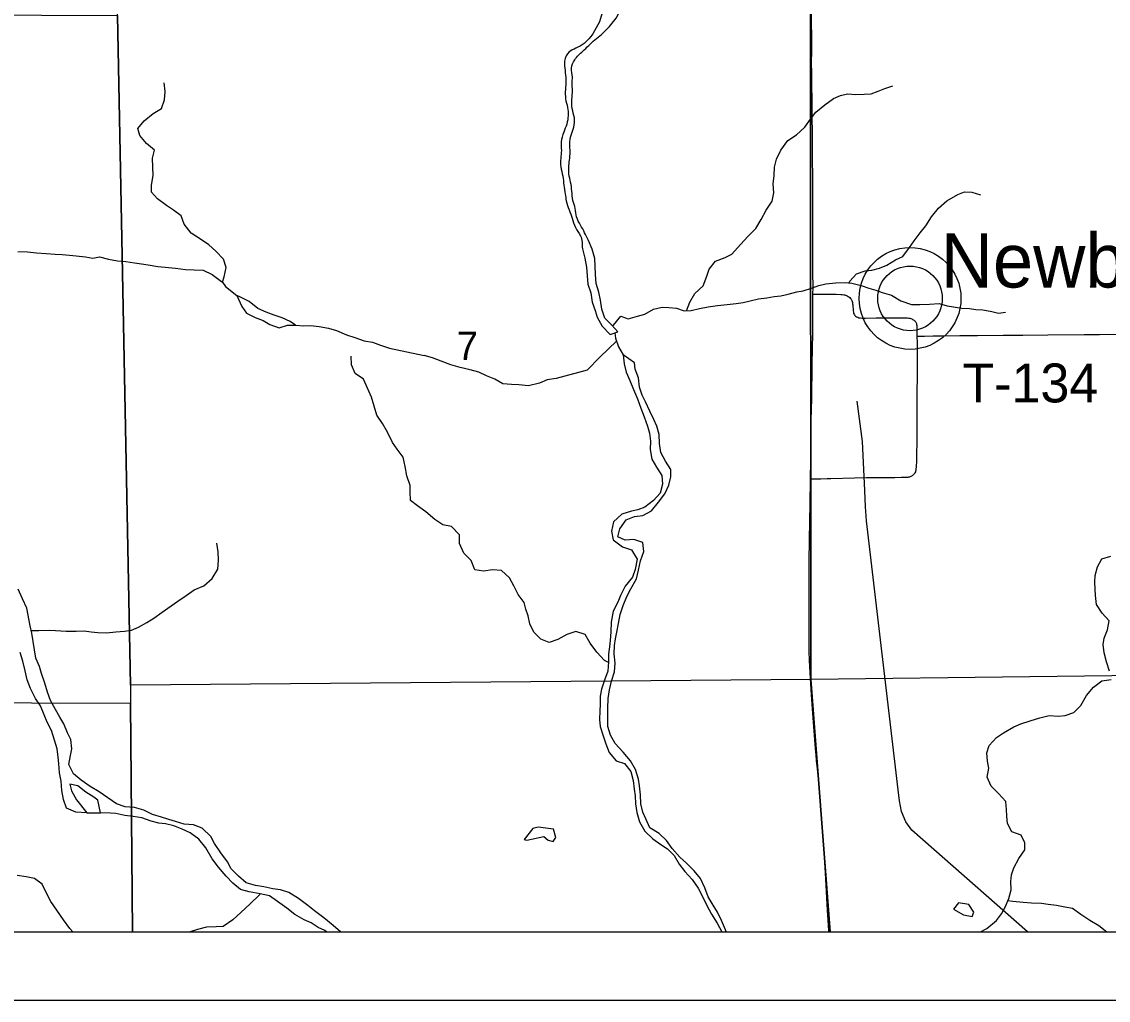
# Model space of a CAD drawing. Extents: x 0 to 1391, y -24 to 440.
# Drawn here: x 384.77 to 416.5, y 280 to 308.57 of the extents above; entities that cross this region are included whole.
import ezdxf

# ---------------------------------------------------------------- set-up
doc = ezdxf.new("R2010")
doc.units = 0
for name, color, linetype in [('GM_X_County_Road', 7, 'Continuous'), ('GM_X_Major_River', 7, 'Continuous'), ('GM_X_Minor_Lake', 7, 'Continuous'), ('GM_X_Minor_River', 7, 'Continuous'), ('GM_X_Section', 7, 'Continuous'), ('GM_X_Section_Text', 7, 'Continuous'), ('GM_X_Township', 7, 'Continuous'), ('GM_X_Township_Road', 7, 'Continuous'), ('GM_X_Township_Road_Text', 7, 'Continuous'), ('GM_X_Unincorporated', 7, 'Continuous'), ('GM_X_Unincorporated_Location', 7, 'Continuous'), ('GM_X_Unincorporated_Text', 7, 'Continuous'), ('SH_Data', 7, 'Continuous')]:
    doc.layers.add(name, color=color, linetype=linetype)

msp = doc.modelspace()

# ---------------------------------------------------------------- linework, layer by layer
at = {"layer": 'GM_X_County_Road'}
for points in [[(407.877, 300.623), (407.878, 300.814), (407.877, 301.249), (407.877, 301.721), (407.875, 302.293), (407.872, 303.026), (407.871, 303.461), (407.871, 304.07), (407.863, 304.542), (407.863, 304.902), (407.858, 305.399), (407.854, 305.722), (407.849, 306.331), (407.846, 306.678), (407.839, 307.076), (407.838, 307.386), (407.842, 307.709), (407.84, 308.256), (407.837, 308.43), (407.829, 308.952), (407.826, 309.416)], [(407.802, 295.221), (407.821, 296.278), (407.828, 296.937), (407.84, 297.57), (407.854, 298.577), (407.872, 299.484), (407.875, 300.068), (407.877, 300.623)], [(408.34, 282), (408.339, 282.024), (408.32, 282.347), (408.305, 282.632), (408.285, 282.992), (408.242, 283.724), (408.224, 284.021), (408.195, 284.48), (408.181, 284.678), (408.157, 284.988), (408.121, 285.422), (408.096, 285.706), (408.054, 286.264), (408.029, 286.574), (408.009, 286.759), (407.984, 287.006), (407.969, 287.167), (407.955, 287.353), (407.905, 287.997), (407.866, 288.505), (407.836, 288.914), (407.801, 289.409), (407.777, 289.918), (407.767, 290.191), (407.762, 290.551), (407.761, 291.333), (407.762, 291.768), (407.763, 292.29), (407.766, 292.799), (407.773, 293.458), (407.793, 294.501), (407.801, 295.197), (407.802, 295.221)]]:
    msp.add_lwpolyline(points, dxfattribs=at)
at = {"layer": 'GM_X_Major_River'}
for p, q in [((387.07, 285.472), (386.993, 285.84)), ((386.672, 285.474), (387.07, 285.472)), ((387.358, 285.467), (387.07, 285.472))]:
    msp.add_line(p, q, dxfattribs=at)
for points in [[(385.138, 290.228), (385.105, 290.48), (385.063, 290.718), (385.014, 290.932), (384.917, 291.453), (384.793, 291.723), (384.661, 292)], [(384.924, 289.354), (384.868, 289.622), (384.797, 289.898), (384.726, 290.159)], [(394.08, 282), (393.863, 282.187), (393.593, 282.405), (393.323, 282.616), (393.128, 282.765), (392.85, 282.969), (392.572, 283.15), (392.33, 283.223), (392.102, 283.25), (391.836, 283.308), (391.594, 283.351), (391.321, 283.425), (391.097, 283.628), (390.887, 283.838), (390.777, 284.038), (390.584, 284.309), (390.399, 284.58), (390.288, 284.78), (390.042, 285.021), (389.785, 285.118), (389.511, 285.146), (389.261, 285.219), (389.065, 285.276), (388.853, 285.349), (388.588, 285.423), (388.331, 285.55), (388.067, 285.631), (387.793, 285.651), (387.536, 285.733), (387.28, 285.913), (387.032, 286.086), (386.769, 286.243), (386.506, 286.431), (386.281, 286.611), (386.149, 286.888), (386.192, 287.147), (386.234, 287.345), (386.208, 287.612), (386.105, 287.805), (385.996, 288.067), (385.886, 288.267), (385.753, 288.491), (385.613, 288.753), (385.526, 288.992), (385.447, 289.26), (385.346, 289.537), (385.289, 289.744), (385.179, 289.99), (385.138, 290.228)], [(386.672, 285.474), (386.351, 285.488), (386.08, 285.607), (385.993, 285.861), (385.945, 286.121), (385.919, 286.397), (385.871, 286.642), (385.853, 286.909), (385.833, 287.1), (385.8, 287.338), (385.728, 287.599), (385.635, 287.875), (385.51, 288.122), (385.423, 288.337), (385.313, 288.599), (385.173, 288.815), (385.026, 289.108), (384.924, 289.354)], [(386.993, 285.84), (386.87, 285.928), (386.644, 286.078), (386.404, 286.258), (386.176, 286.308), (386.226, 286.116), (386.366, 285.854), (386.672, 285.474)], [(393.672, 282), (393.624, 282.038), (393.428, 282.126), (393.225, 282.26), (393.014, 282.347), (392.742, 282.505), (392.51, 282.685), (392.24, 282.881), (392.007, 283.046), (391.734, 283.112), (391.415, 283.171), (391.158, 283.23), (390.933, 283.417), (390.739, 283.619), (390.515, 283.89), (390.33, 284.131), (390.145, 284.447), (389.937, 284.703), (389.689, 284.891), (389.455, 284.994), (389.213, 285.09), (388.963, 285.156), (388.773, 285.167), (388.546, 285.233), (388.274, 285.329), (388.024, 285.365), (387.781, 285.4), (387.515, 285.451), (387.358, 285.467)]]:
    msp.add_lwpolyline(points, dxfattribs=at)
at = {"layer": 'GM_X_Minor_Lake'}
for points in [[(391.047, 300.581), (391.201, 300.259), (391.335, 300.067), (391.583, 299.934), (391.824, 299.847), (392.019, 299.729), (392.283, 299.634), (392.535, 299.713), (392.762, 299.717)], [(392.762, 299.717), (392.612, 299.818), (392.372, 299.929), (392.145, 300.001), (391.904, 300.088), (391.663, 300.198), (391.408, 300.4), (391.16, 300.533), (391.047, 300.581)], [(399.852, 285.056), (399.691, 285.014), (399.441, 284.691), (399.517, 284.674), (400.021, 284.785)], [(400.021, 284.785), (400.148, 284.676), (400.292, 284.635), (400.363, 284.755), (400.299, 284.993), (399.852, 285.056)], [(412.43, 282.794), (412.128, 282.845), (411.977, 282.66), (412.268, 282.497)], [(412.268, 282.497), (412.524, 282.442), (412.574, 282.57), (412.43, 282.794)]]:
    msp.add_lwpolyline(points, dxfattribs=at)
at = {"layer": 'GM_X_Minor_River'}
msp.add_line((402.664, 298.617), (402.33, 298.85), dxfattribs=at)
for points in [[(401.506, 308.048), (401.696, 308.198), (401.933, 308.43), (402.132, 308.679), (402.262, 308.935), (402.34, 309.177), (402.417, 309.449), (402.502, 309.684), (402.602, 309.948), (402.808, 310.181), (403.052, 310.391), (403.312, 310.594), (403.541, 310.834), (403.717, 311.083), (403.931, 311.323), (404.107, 311.579), (404.192, 311.942)], [(401.888, 309.51), (401.816, 309.306), (401.758, 309.072), (401.716, 308.837), (401.643, 308.573)], [(390.636, 300.965), (390.683, 301.12), (390.742, 301.392), (390.657, 301.637), (390.436, 301.877), (390.235, 302.057), (389.989, 302.229), (389.721, 302.395), (389.515, 302.666), (389.43, 302.903), (389.199, 303.068), (388.997, 303.209), (388.737, 303.398), (388.559, 303.592), (388.557, 303.804), (388.609, 304.084), (388.6, 304.327), (388.591, 304.593), (388.642, 304.827), (388.412, 305.022), (388.22, 305.254), (388.164, 305.453), (388.344, 305.684), (388.607, 305.89), (388.853, 306.044), (388.942, 306.292), (388.956, 306.535), (388.924, 306.793)], [(404.185, 300.133), (404.185, 300.131), (404.279, 300.387), (404.426, 300.636), (404.671, 300.86), (404.773, 301.139), (404.844, 301.35), (405.028, 301.583), (405.311, 301.686), (405.503, 301.789), (405.764, 302.067), (405.98, 302.314), (406.21, 302.539), (406.365, 302.802), (406.512, 303.073), (406.682, 303.336), (406.73, 303.578), (406.717, 303.836), (406.742, 304.085), (406.752, 304.328), (406.808, 304.562), (406.94, 304.825), (407.14, 305.103), (407.393, 305.275), (407.639, 305.491), (407.809, 305.732), (407.963, 305.934), (408.224, 306.143), (408.477, 306.33), (408.676, 306.418), (408.889, 306.469), (409.125, 306.451), (409.376, 306.455), (409.575, 306.468), (409.781, 306.542), (409.972, 306.623), (410.209, 306.703)], [(408.929, 300.952), (408.952, 300.998), (409.144, 301.208), (409.404, 301.296), (409.595, 301.316), (409.816, 301.382), (410.03, 301.463), (410.283, 301.619), (410.504, 301.714), (410.697, 301.977), (410.828, 302.173), (411.006, 302.405), (411.175, 302.616), (411.338, 302.879), (411.546, 303.126), (411.784, 303.343), (412.105, 303.529), (412.304, 303.61), (412.517, 303.6), (412.768, 303.521)], [(401.141, 301.939), (401.215, 301.666), (401.258, 301.408), (401.286, 301.158), (401.306, 300.915), (401.388, 300.657), (401.431, 300.384), (401.512, 300.14), (401.579, 299.95), (401.721, 299.683), (401.955, 299.445), (402.177, 299.518), (402.003, 299.717), (401.8, 299.917), (401.711, 300.176), (401.675, 300.441), (401.624, 300.677), (401.543, 300.928), (401.522, 301.193), (401.517, 301.436), (401.504, 301.663), (401.43, 301.929), (401.318, 302.188)], [(384.652, 301.862), (384.933, 301.856), (385.197, 301.827), (385.485, 301.805), (385.742, 301.791), (385.946, 301.779), (386.166, 301.758), (386.362, 301.738)], [(386.362, 301.738), (386.634, 301.709), (386.846, 301.674), (387.044, 301.707), (387.307, 301.64), (387.564, 301.596), (387.813, 301.568), (388.063, 301.531), (388.267, 301.504), (388.463, 301.476), (388.742, 301.424), (388.962, 301.404), (389.256, 301.374), (389.551, 301.337), (389.809, 301.331), (390.066, 301.317), (390.328, 301.197), (390.567, 301.017), (390.636, 300.965)], [(390.636, 300.965), (390.718, 300.844), (391.047, 300.581)], [(402.045, 299.67), (402.056, 299.709), (402.265, 299.972), (402.477, 299.901), (402.752, 299.974), (402.966, 300.039), (403.218, 300.18), (403.47, 300.238), (403.668, 300.228), (403.889, 300.21), (404.116, 300.132), (404.322, 300.137), (404.559, 300.195), (404.818, 300.245), (405.092, 300.287), (405.367, 300.314), (405.634, 300.341), (405.839, 300.376), (406.038, 300.427), (406.282, 300.485), (406.526, 300.512), (406.747, 300.547), (406.938, 300.568), (407.151, 300.618), (407.403, 300.683), (407.594, 300.719), (407.838, 300.792), (408.045, 300.873), (408.251, 300.923), (408.548, 300.95), (408.815, 300.962), (409.012, 300.944), (409.286, 300.873), (409.506, 300.795), (409.711, 300.739), (409.901, 300.669), (410.174, 300.59), (410.447, 300.427), (410.758, 300.317), (410.994, 300.315), (411.276, 300.326), (411.558, 300.346), (411.793, 300.282), (411.983, 300.25), (412.219, 300.209), (412.447, 300.199), (412.637, 300.166), (412.835, 300.156), (413.101, 300.115), (413.299, 300.067), (413.497, 300.095)], [(392.762, 299.717), (393.012, 299.698), (393.202, 299.702), (393.46, 299.675), (393.724, 299.625), (393.966, 299.553), (394.252, 299.427), (394.501, 299.354), (394.772, 299.259), (395.014, 299.217), (395.248, 299.129), (395.505, 299.042), (396.526, 298.825)], [(402.135, 299.249), (401.665, 298.784)], [(402.089, 299.49), (402.106, 299.33), (402.195, 299.079), (402.33, 298.85)], [(401.221, 290.681), (400.953, 290.765), (400.692, 290.679), (400.43, 290.531), (400.177, 290.445), (399.928, 290.542), (399.727, 290.745), (399.603, 290.991), (399.555, 291.229), (399.49, 291.421), (399.441, 291.613), (399.271, 291.846), (399.139, 292.1), (399.015, 292.332), (398.776, 292.55), (398.518, 292.571), (398.258, 292.531), (398, 292.567), (397.899, 292.844), (397.676, 293.054), (397.552, 293.339), (397.558, 293.591), (397.319, 293.833), (397.069, 293.884), (396.829, 294.034), (396.567, 294.261), (396.328, 294.441), (396.118, 294.598), (396.115, 294.842), (396.112, 295.033), (396.011, 295.318), (395.963, 295.586), (395.908, 295.862), (395.738, 296.094), (395.598, 296.288), (395.452, 296.589), (395.305, 296.844), (395.143, 297.084), (395.064, 297.345), (394.986, 297.614), (394.863, 297.876), (394.754, 298.138), (394.506, 298.303), (394.397, 298.55), (394.387, 298.809)], [(401.287, 298.397), (400.377, 298.157), (400.117, 298.117), (399.887, 298.022), (399.573, 297.937), (399.285, 297.966), (399.072, 297.978), (398.821, 297.999), (398.581, 298.134), (398.347, 298.23), (398.121, 298.342), (397.864, 298.408), (397.576, 298.475), (397.296, 298.557), (397.017, 298.663), (396.768, 298.759), (396.526, 298.825)], [(401.665, 298.784), (401.287, 298.397)], [(402.33, 298.85), (402.366, 298.587), (402.418, 298.341), (402.531, 298.101), (402.636, 297.838), (402.756, 297.566), (402.845, 297.289), (402.95, 297.041), (403.047, 296.763), (403.1, 296.555), (403.13, 296.325), (403.122, 296.081), (403.173, 295.805), (403.309, 295.563), (403.46, 295.322), (403.481, 295.069), (403.411, 294.812), (403.221, 294.598), (402.971, 294.401), (402.763, 294.325), (402.572, 294.278), (402.295, 294.197), (402.051, 293.969), (401.996, 293.696), (402.041, 293.443), (402.315, 293.243), (402.578, 293.157), (402.743, 292.884), (402.687, 292.581), (402.61, 292.355), (402.388, 292.096), (402.257, 291.819), (402.174, 291.623), (402.043, 291.361), (401.986, 291.043), (401.969, 290.761), (401.952, 290.51), (401.931, 290.32), (401.908, 290.115), (401.907, 289.879), (401.883, 289.605), (401.79, 289.349), (401.705, 289.085), (401.659, 288.881), (401.658, 288.637), (401.652, 288.447), (401.643, 288.203), (401.666, 287.996), (401.748, 287.726), (401.823, 287.487), (401.928, 287.232), (402.125, 286.996), (402.373, 286.918), (402.555, 286.683), (402.622, 286.413), (402.651, 286.161), (402.682, 285.969), (402.697, 285.732), (402.733, 285.479), (402.815, 285.209), (402.965, 284.937), (403.201, 284.715), (403.43, 284.546), (403.631, 284.425), (403.822, 284.227), (403.965, 283.978), (404.132, 283.758), (404.344, 283.522), (404.526, 283.271), (404.661, 283.007), (404.774, 282.767), (404.917, 282.518), (405.083, 282.252), (405.216, 282)], [(405.338, 282), (405.319, 282.053), (405.207, 282.332), (405.086, 282.572), (404.964, 282.775), (404.813, 283.025), (404.716, 283.287), (404.589, 283.559), (404.407, 283.779), (404.179, 284.001), (403.987, 284.175), (403.768, 284.427), (403.602, 284.67), (403.388, 284.868), (403.113, 285.038), (403, 285.294), (402.908, 285.488), (402.849, 285.734), (402.843, 285.994), (402.806, 286.262), (402.783, 286.453), (402.694, 286.739), (402.543, 286.988), (402.332, 287.248), (402.097, 287.5), (401.961, 287.741), (401.887, 287.996), (401.881, 288.255), (401.89, 288.53), (401.893, 288.812), (401.932, 289.062), (401.994, 289.319), (402.08, 289.59), (402.104, 289.841), (402.068, 290.117), (402.084, 290.361), (402.106, 290.55), (402.151, 290.747), (402.198, 290.997), (402.245, 291.262), (402.33, 291.526), (402.438, 291.789), (402.553, 292.014), (402.723, 292.305), (402.785, 292.562), (402.84, 292.827), (402.941, 293.106), (402.904, 293.366), (402.649, 293.452), (402.39, 293.438), (402.18, 293.53), (402.234, 293.764), (402.418, 294.024), (402.665, 294.13), (402.909, 294.152), (403.158, 294.295), (403.364, 294.54), (403.555, 294.792), (403.67, 295.039), (403.725, 295.289), (403.724, 295.495), (403.566, 295.737), (403.438, 295.994), (403.394, 296.262), (403.38, 296.522), (403.321, 296.768), (403.229, 296.962), (403.108, 297.203), (402.981, 297.474), (402.889, 297.668), (402.813, 297.9), (402.777, 298.176), (402.687, 298.431), (402.664, 298.617)], [(414.144, 282), (410.766, 284.969), (410.584, 285.212), (410.466, 285.513), (410.401, 285.828), (410.366, 286.142), (409.442, 294), (409.411, 294.413), (409.389, 294.887), (409.326, 296.316), (409.169, 297.496)], [(385.046, 290.793), (385.273, 290.796), (385.57, 290.805), (385.759, 290.793), (386.063, 290.779), (386.36, 290.781), (386.596, 290.791), (386.801, 290.756), (386.991, 290.737), (387.249, 290.732), (387.516, 290.756), (387.768, 290.774), (387.974, 290.808), (388.181, 290.895), (388.427, 291.027), (388.628, 291.153), (388.867, 291.331), (389.13, 291.516), (389.33, 291.65), (389.57, 291.82), (389.809, 291.983), (390.085, 292.099), (390.333, 292.315), (390.499, 292.587), (390.512, 292.854), (390.51, 293.098), (390.469, 293.351)], [(416.54, 289.611), (416.45, 289.881), (416.383, 290.143), (416.354, 290.388), (416.376, 290.578), (416.476, 290.819), (416.523, 291.076), (416.318, 291.305), (416.159, 291.555), (416.123, 291.815), (416.115, 292.006), (416.106, 292.205), (416.121, 292.403), (416.183, 292.652), (416.313, 292.891), (416.574, 292.966)], [(401.906, 289.862), (401.787, 289.921), (401.568, 290.166), (401.372, 290.424), (401.221, 290.681)], [(412.773, 282), (412.953, 282.099), (413.235, 282.332), (413.386, 282.525), (413.492, 282.72), (413.592, 282.975), (413.669, 283.224), (413.655, 283.469), (413.677, 283.659), (413.745, 283.87), (413.884, 284.139), (414.06, 284.392), (414.06, 284.598), (413.954, 284.823), (413.683, 284.917), (413.555, 285.166), (413.54, 285.38), (413.531, 285.571), (413.509, 285.808), (413.297, 286.037), (413.076, 286.251), (412.964, 286.514), (413.011, 286.779), (412.973, 286.986), (412.951, 287.224), (413.027, 287.435), (413.24, 287.671), (413.443, 287.808), (413.745, 287.981), (413.946, 288.073), (414.223, 288.162), (414.5, 288.251), (414.776, 288.317), (415.041, 288.3), (415.24, 288.316), (415.493, 288.398), (415.698, 288.604), (415.868, 288.896), (416.067, 289.14), (416.309, 289.33), (416.584, 289.366)], [(386.266, 282), (386.171, 282.099), (385.986, 282.347), (385.794, 282.634), (385.617, 282.882), (385.493, 283.129), (385.369, 283.391), (385.144, 283.556), (384.894, 283.607), (384.636, 283.643)], [(391.722, 283.114), (391.715, 283.074), (391.443, 282.813), (391.172, 282.567), (390.931, 282.351), (390.653, 282.15), (390.448, 282.147), (390.166, 282.13), (389.906, 282.067), (389.684, 282)], [(413.568, 282.914), (413.711, 282.895), (414.014, 282.861), (414.256, 282.845), (414.553, 282.834), (414.749, 282.804), (414.991, 282.773), (415.233, 282.733), (415.452, 282.687), (415.704, 282.51), (415.964, 282.341), (416.225, 282.179), (416.454, 282)]]:
    msp.add_lwpolyline(points, dxfattribs=at)
for points in [[(401.643, 308.573), (401.194, 307.939), (400.949, 307.798), (400.758, 307.695), (400.624, 307.424), (400.635, 307.151), (400.661, 306.87), (400.652, 306.323), (400.708, 306.072), (400.727, 305.829), (400.685, 305.586), (400.597, 305.345), (400.524, 305.065), (400.528, 304.815), (400.509, 304.58), (400.512, 304.337), (400.568, 304.063), (400.602, 303.804), (400.643, 303.545), (400.67, 303.34), (400.756, 303.08), (400.843, 302.836), (400.937, 302.569), (401.085, 302.323), (401.141, 301.939)], [(401.318, 302.188), (401.09, 302.634), (400.973, 302.872), (400.932, 303.123), (400.867, 303.352), (400.834, 303.625), (400.8, 303.884), (400.751, 304.128), (400.747, 304.325), (400.766, 304.53), (400.785, 304.772), (400.774, 305.016), (400.816, 305.258), (400.888, 305.492), (400.908, 305.765), (400.844, 306.039), (400.833, 306.305), (400.853, 306.578), (400.841, 306.768), (400.852, 306.957), (400.826, 307.216), (400.921, 307.465), (401.153, 307.712), (401.506, 308.048)]]:
    msp.add_spline(points, degree=3, dxfattribs=at)
at = {"layer": 'GM_X_Section'}
for p, q in [((367.833, 282), (388.008, 282)), ((388.008, 282), (408.377, 282)), ((408.377, 282), (426.931, 282))]:
    msp.add_line(p, q, dxfattribs=at)
for points in [[(407.8, 309.486), (407.817, 289.368), (387.942, 289.2), (387.563, 308.758), (387.556, 309.121)], [(427.24, 309.578), (427.002, 289.599), (407.817, 289.368), (407.8, 309.486)], [(367.565, 308.841), (387.563, 308.758), (387.942, 289.2), (387.946, 288.662), (367.728, 288.729)]]:
    msp.add_lwpolyline(points, close=True, dxfattribs=at)
for points in [[(426.931, 282), (427.002, 289.599), (407.817, 289.368), (408.377, 282)], [(408.377, 282), (407.817, 289.368), (387.942, 289.2), (387.946, 288.662), (388.008, 282)], [(388.008, 282), (387.946, 288.662), (367.728, 288.729), (367.833, 282)]]:
    msp.add_lwpolyline(points, dxfattribs=at)
at = {"layer": 'GM_X_Township'}
msp.add_line((347.795, 282), (465.978, 282), dxfattribs=at)
at = {"layer": 'GM_X_Township_Road'}
for points in [[(407.877, 300.623), (407.966, 300.623), (408.065, 300.623), (408.406, 300.616), (408.555, 300.614), (408.691, 300.608), (408.734, 300.604), (408.776, 300.6), (408.803, 300.594), (408.829, 300.587), (408.855, 300.578), (408.875, 300.568), (408.902, 300.554), (408.926, 300.539), (408.952, 300.516), (408.972, 300.495), (408.988, 300.476), (409.003, 300.454), (409.014, 300.429), (409.023, 300.402), (409.028, 300.372), (409.034, 300.337), (409.038, 300.302), (409.053, 300.131), (409.057, 300.093), (409.063, 300.065), (409.073, 300.04), (409.085, 300.018), (409.101, 299.999), (409.122, 299.977), (409.15, 299.959), (409.182, 299.943), (409.215, 299.93), (409.251, 299.923), (409.311, 299.919), (409.411, 299.915), (409.722, 299.924), (410.082, 299.931), (410.442, 299.93), (410.591, 299.927), (410.638, 299.925), (410.676, 299.921), (410.708, 299.914), (410.737, 299.905), (410.761, 299.896), (410.785, 299.883), (410.809, 299.868), (410.83, 299.854), (410.847, 299.839), (410.865, 299.82), (410.878, 299.802), (410.888, 299.784), (410.897, 299.761), (410.903, 299.734), (410.907, 299.706), (410.91, 299.678), (410.911, 299.642), (410.914, 299.509), (410.914, 299.396)], [(410.914, 299.396), (410.915, 299.199), (410.917, 298.627), (410.916, 298.23), (410.911, 297.733), (410.909, 297.186), (410.913, 296.701), (410.913, 296.577), (410.908, 296.254), (410.903, 295.981), (410.896, 295.758), (410.888, 295.564), (410.885, 295.517), (410.88, 295.482), (410.873, 295.453), (410.866, 295.429), (410.855, 295.404), (410.841, 295.382), (410.825, 295.361), (410.809, 295.344), (410.792, 295.33), (410.774, 295.315), (410.757, 295.306), (410.738, 295.295), (410.715, 295.285), (410.693, 295.277), (410.669, 295.272), (410.645, 295.268), (410.621, 295.267), (410.589, 295.265), (410.466, 295.261), (410.268, 295.259), (409.758, 295.259), (409.435, 295.256), (409.088, 295.244), (408.394, 295.225), (408.295, 295.223), (408.11, 295.22), (407.999, 295.22), (407.802, 295.221)], [(410.914, 299.396), (411.136, 299.396), (411.384, 299.397), (411.72, 299.402), (412.167, 299.409), (412.677, 299.415), (413.434, 299.421), (414.006, 299.423), (414.739, 299.429), (415.796, 299.437), (416.243, 299.443), (416.79, 299.45)]]:
    msp.add_lwpolyline(points, dxfattribs=at)
at = {"layer": 'GM_X_Unincorporated'}
for radius in [1.488, 0.943]:
    msp.add_circle((410.711, 300.495), radius, dxfattribs=at)
at = {"layer": 'GM_X_Unincorporated_Location'}
msp.add_line((410.711, 300.495), (410.711, 300.495), dxfattribs=at)
at = {"layer": 'SH_Data'}
for p, q in [((342, 282), (478, 282)), ((340, 280), (480, 280))]:
    msp.add_line(p, q, dxfattribs=at)

# ---------------------------------------------------------------- texts
at = {"layer": 'GM_X_Section_Text'}
msp.add_text('7', height=0.837, rotation=0, dxfattribs=at).set_placement((397.474, 298.691))
at = {"layer": 'GM_X_Township_Road_Text'}
msp.add_text('T-134', height=1.1364, rotation=0, dxfattribs=at).set_placement((412.24, 297.457))
at = {"layer": 'GM_X_Unincorporated_Text'}
msp.add_text('Newbern', height=1.5795, rotation=0, dxfattribs=at).set_placement((411.607, 300.812))

doc.saveas('drawing.dxf')
